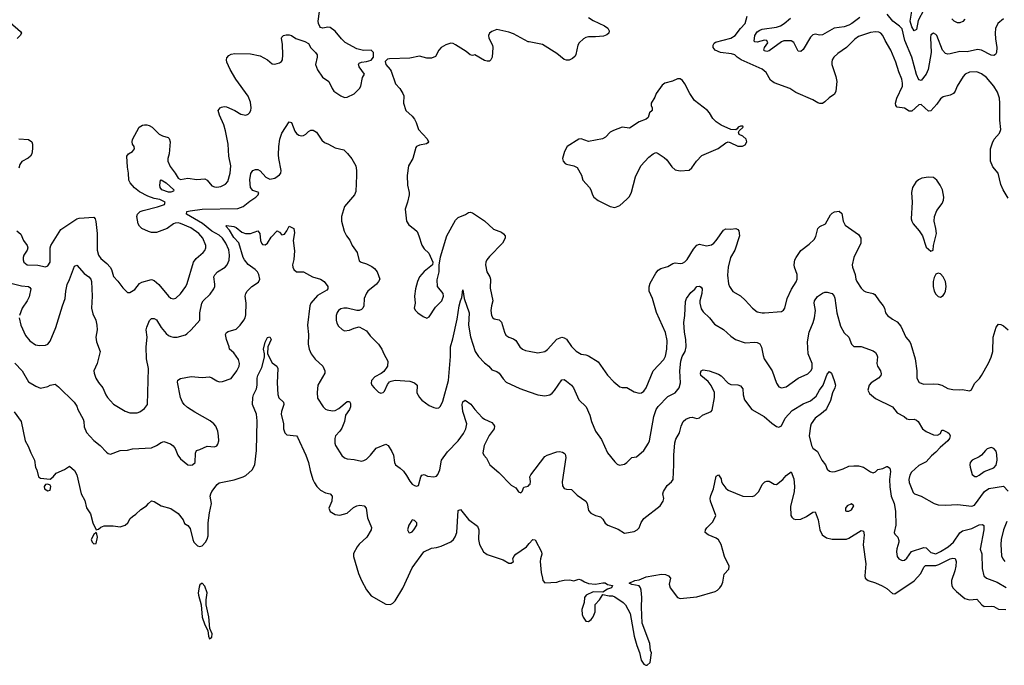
# Model space of a CAD drawing. Header units: inches. Extents: x 2001573 to 2220545, y 644482 to 846830.
# Tile 275 of 656: x 2115776 to 2123938, y 731948 to 737302. Entities that reach past the tile are written whole.
import ezdxf

# ---------------------------------------------------------------- set-up
doc = ezdxf.new("R2010")
doc.units = ezdxf.units.IN
doc.header["$MEASUREMENT"] = 0
doc.layers.add('C1713', color=7, linetype='Continuous')
doc.layers.add('C1723', color=7, linetype='Continuous')

msp = doc.modelspace()

# ---------------------------------------------------------------- linework, layer by layer
at = {"layer": 'C1713', "color": 5}
for points, elevation in [([(2115753, 735550), (2115784.6, 735524.6), (2115806.7, 735470), (2115837.6, 735430), (2115844.9, 735410), (2115837, 735390), (2115810.4, 735350), (2115803.8, 735330), (2115803.8, 735310), (2115810.4, 735290), (2115838.8, 735270), (2115927.1, 735267.1), (2115990, 735253.4), (2116010, 735259.6), (2116028.7, 735290), (2116028.2, 735410), (2116033.3, 735430), (2116117, 735563), (2116250, 735651.3), (2116270, 735656.5), (2116390, 735664.9), (2116402.6, 735650), (2116408.3, 735628.3), (2116418.7, 735530), (2116419.8, 735390), (2116429.3, 735350), (2116450, 735321.7), (2116499.5, 735279.5), (2116526.4, 735250), (2116536.9, 735230), (2116553.3, 735173.3), (2116590, 735133.4), (2116630, 735077.1), (2116670, 735038.8), (2116690, 735038.8), (2116730, 735064), (2116770, 735113), (2116790, 735125.5), (2116870, 735146), (2116890, 735138), (2116930, 735105.8), (2117010, 735010.3), (2117030, 734993.4), (2117050, 734987.2), (2117070, 734992.2), (2117110, 735028.7), (2117152.1, 735090), (2117165, 735115), (2117216.5, 735290), (2117239.1, 735320.9), (2117297.4, 735370), (2117312.2, 735387.8), (2117318.7, 735410), (2117318.2, 735430), (2117293.8, 735490), (2117261.8, 735530), (2117195.6, 735575.6), (2117110, 735613.1), (2117090, 735617.9), (2117065, 735615), (2117050, 735609), (2116998.9, 735570), (2116910, 735536.9), (2116870, 735537.5), (2116844.2, 735544.2), (2116789.9, 735569.9), (2116768.7, 735590), (2116758.8, 735610), (2116747.6, 735670), (2116752.7, 735690), (2116761.2, 735698.8), (2116775.1, 735710), (2116800.4, 735719.6), (2116919.5, 735750), (2116977, 735770), (2116981.6, 735790), (2116939.3, 735810), (2116890, 735820.4), (2116838.7, 735838.7), (2116770, 735875.3), (2116727.3, 735907.3), (2116691.7, 735950), (2116680.7, 735970), (2116679.3, 736030), (2116670, 736078), (2116664.2, 736170), (2116678.7, 736190), (2116711.5, 736210), (2116728, 736230), (2116724, 736250), (2116712.6, 736270), (2116708.4, 736290), (2116711.1, 736308.9), (2116767.3, 736410), (2116793.6, 736426.4), (2116810.5, 736429.5), (2116830, 736430.1), (2116850, 736424.2), (2116873.4, 736410), (2116932.4, 736352.4), (2116958.7, 736338.7), (2117005.8, 736325.8), (2117016, 736316), (2117022.8, 736290), (2117015.5, 736190), (2117003.6, 736150), (2117004.2, 736130), (2117023.3, 736083.3), (2117065.4, 736030), (2117090, 735988.5), (2117110, 735976.6), (2117170, 735987.9), (2117243.6, 735976.4), (2117310, 735981.3), (2117331.2, 735971.2), (2117370, 735923.2), (2117390, 735914.7), (2117410, 735912.4), (2117442.2, 735917.8), (2117482.6, 735937.4), (2117500.3, 735959.7), (2117522, 736030), (2117526.3, 736090), (2117509.8, 736170.2), (2117504.4, 736270), (2117481.1, 736381.1), (2117468.1, 736430), (2117432.6, 736510), (2117420.9, 736550), (2117437.2, 736570), (2117450, 736576.4), (2117470, 736582), (2117490, 736578.9), (2117560.5, 736550), (2117610, 736517.6), (2117650, 736510.4), (2117670, 736519.5), (2117680.5, 736530), (2117692.3, 736550), (2117694.2, 736570), (2117690, 736619), (2117670, 736667.3), (2117567.2, 736810), (2117522, 736890), (2117494.5, 736950), (2117489.5, 736970), (2117494, 736986), (2117510, 737004), (2117530, 737015.5), (2117558.7, 737021.3), (2117690, 737018.7), (2117770, 737002.4), (2117830, 736968.2), (2117870, 736936.3), (2117890, 736933), (2117930, 736944.4), (2117945.8, 736954.2), (2117955.1, 736970), (2117957.6, 737010), (2117954.9, 737094.9), (2117947, 737150), (2117950, 737158), (2117962, 737170), (2117984.7, 737175.3), (2118010, 737177), (2118030, 737172), (2118066.2, 737146.2), (2118140.8, 737120.8), (2118170, 737104.9), (2118189.2, 737069.2), (2118228.4, 737030), (2118241.6, 737010), (2118243, 736990), (2118228.8, 736930), (2118245.3, 736885.3), (2118286, 736826), (2118339.1, 736790), (2118365.5, 736730), (2118380.7, 736710), (2118437.3, 736670), (2118470, 736657.6), (2118490, 736658.4), (2118550, 736688.5), (2118592, 736730), (2118604.5, 736750), (2118616.5, 736823.5), (2118634, 736850), (2118589.2, 736910), (2118584, 736930), (2118590, 736942), (2118609.2, 736950.8), (2118650, 736954), (2118690, 736966), (2118708, 736990), (2118708, 737030), (2118690, 737048), (2118626.3, 737046.3), (2118570, 737059), (2118473.9, 737113.9), (2118443.1, 737143.1), (2118390, 737207.3), (2118350, 737236.2), (2118330, 737240.7), (2118290, 737232.3), (2118270, 737237.2), (2118264.2, 737244.2), (2118252.3, 737270), (2118249.5, 737290), (2118260.9, 737370)], 280), ([(2115698.5, 737278.5), (2115783.5, 737203.5), (2115792, 737190), (2115781, 737170), (2115754.9, 737145.1)], 280), ([(2120000, 737117.2), (2119990, 737119.1), (2119870, 737186), (2119830, 737199.7), (2119730, 737222), (2119690, 737204.2), (2119670.5, 737190), (2119661.7, 737170), (2119664, 737150), (2119695.8, 737090), (2119699.5, 737070), (2119691.3, 736990), (2119681.6, 736970), (2119670, 736958.4), (2119650, 736956.9), (2119630, 736963), (2119550, 737009.3), (2119530, 737005.2), (2119510, 737009.6), (2119477.5, 737037.5), (2119390, 737093.7), (2119370, 737105.1), (2119350, 737106), (2119307.4, 737092.6), (2119270.7, 737070), (2119250, 737049.2), (2119223.4, 736996.6), (2119190, 736981.6), (2119150, 736983.6), (2119090, 737000.7), (2119010, 736983), (2118842, 736978), (2118826.4, 736973.6), (2118806, 736954), (2118811.3, 736930), (2118846.8, 736890), (2118854.6, 736874.6), (2118890.7, 736770), (2118926, 736730), (2118953.4, 736690), (2118960.7, 736670), (2118958, 736610), (2118978, 736550), (2119030, 736502), (2119050, 736477.3), (2119063.8, 736450), (2119082.4, 736390), (2119153.3, 736313.3), (2119166, 736290), (2119160.5, 736279.5), (2119148.7, 736271.3), (2119090, 736261.4), (2119066, 736250), (2119059.3, 736240.7), (2119034.9, 736150), (2118999.3, 736090), (2118988, 736010), (2118990.4, 735929.6), (2119003.8, 735870), (2119003.8, 735850), (2118990.5, 735790), (2118970.4, 735730), (2118982, 735630), (2119001.4, 735601.4), (2119050, 735566), (2119070, 735544.9), (2119086, 735510), (2119110, 735431), (2119130, 735401), (2119167.1, 735367.1), (2119201, 735290), (2119198, 735270), (2119130, 735213.2), (2119090.8, 735170), (2119073.4, 735130), (2119056.3, 735070), (2119048, 735010), (2119053.4, 734950), (2119046.8, 734910), (2119056, 734890), (2119076, 734870), (2119119.9, 734839.9), (2119150, 734827.3), (2119170, 734837.3), (2119222.7, 734917.3), (2119275.1, 734970), (2119289.4, 735010), (2119286.6, 735030), (2119240.5, 735090), (2119235.5, 735144.5), (2119252.1, 735210), (2119253.1, 735266.9), (2119263.3, 735336.7), (2119316.5, 735510), (2119390, 735638.4), (2119410, 735661.7), (2119472.6, 735687.4), (2119497, 735703), (2119510, 735705.5), (2119530, 735699.5), (2119630, 735633), (2119704.2, 735564.2), (2119770, 735539.3), (2119787.4, 735527.4), (2119801.6, 735510), (2119800.9, 735490), (2119778.9, 735450), (2119670, 735336.8), (2119649.4, 735310), (2119640.2, 735290), (2119637.5, 735270), (2119649.1, 735210), (2119673.1, 735170), (2119678.9, 735150), (2119676.2, 735076.2), (2119698.7, 734970), (2119686, 734930), (2119681.3, 734890), (2119686, 734850), (2119698.8, 734830), (2119710, 734822), (2119750, 734813.4), (2119770, 734794.8), (2119793.7, 734710), (2119806.4, 734686.4), (2119830, 734670.4), (2119870, 734655.3), (2119890, 734640.4), (2119922, 734590), (2119944.9, 734570), (2119970, 734559.5), (2120000, 734553.2)], 280), ([(2115770.8, 734829.2), (2115784.8, 734770), (2115823.7, 734683.7), (2115859.6, 734639.6), (2115906, 734606), (2115939.5, 734599.5), (2115990, 734601.5), (2116010, 734611), (2116030, 734635.3), (2116075.4, 734750), (2116129.9, 734930), (2116153.3, 734990), (2116158.5, 735050), (2116170, 735104.7), (2116190, 735146), (2116230, 735258.8), (2116250, 735267.3), (2116310, 735197.1), (2116350.3, 735170), (2116366.3, 735150), (2116371.8, 735130), (2116376.8, 735010), (2116372.2, 734910), (2116382.9, 734862.9), (2116406.7, 734810), (2116417.1, 734770), (2116418.4, 734730), (2116408.5, 734670), (2116412.2, 734630), (2116443.1, 734550), (2116417.8, 734450), (2116392.2, 734390), (2116392.4, 734370), (2116408.7, 734330), (2116430, 734293.4), (2116464.4, 734250), (2116490, 734191), (2116505.5, 734170), (2116554.4, 734114.4), (2116650, 734054.9), (2116690, 734040.8), (2116750, 734040.4), (2116772.7, 734050), (2116810, 734077.1), (2116836.9, 734110), (2116843.1, 734410), (2116827.6, 734490), (2116824.6, 734590), (2116833.3, 734670), (2116825.5, 734730), (2116830, 734753), (2116853, 734807), (2116870, 734824.9), (2116890, 734825.3), (2116910, 734812.6), (2116950, 734750.3), (2116990, 734698.7), (2117010, 734682.6), (2117030, 734674.6), (2117050, 734669.2), (2117082, 734670), (2117150, 734688.7), (2117162.5, 734697.5), (2117197.6, 734730), (2117269.6, 734810), (2117269.7, 734870), (2117285.3, 734950), (2117296.9, 734970), (2117354.9, 735025.1), (2117384.6, 735070), (2117392.5, 735090), (2117394.6, 735110), (2117386, 735170), (2117392.9, 735187.1), (2117415.6, 735210), (2117480.5, 735250), (2117496.4, 735270), (2117511.7, 735308.3), (2117516.5, 735350), (2117510, 735394.5), (2117484.3, 735450), (2117457.1, 735490), (2117430, 735516.1), (2117368.4, 735548.4), (2117292.7, 735612.7), (2117158.9, 735690), (2117163.1, 735710), (2117190, 735717.8), (2117290, 735730.7), (2117584.1, 735735.9), (2117630, 735752.8), (2117683.6, 735796.4), (2117734.7, 735830), (2117751.8, 735850), (2117759, 735870), (2117710, 735886), (2117690, 735909.4), (2117684.9, 735975.1), (2117692.7, 736027.3), (2117710, 736050.3), (2117730, 736059), (2117750, 736060.3), (2117770, 736048.7), (2117815.9, 735995.9), (2117850, 735978.2), (2117892.1, 735987.9), (2117930, 736014.6), (2117940.3, 736030), (2117944.8, 736050), (2117924.4, 736150), (2117922.2, 736182.2), (2117924.2, 736250), (2117932.2, 736310), (2117950, 736361.5), (2118010, 736454.9), (2118030, 736450.6), (2118056.4, 736376.4), (2118070, 736358.7), (2118090, 736343.6), (2118110, 736339.6), (2118130, 736342.6), (2118147.6, 736352.4), (2118170, 736374), (2118190, 736384.9), (2118210, 736386.4), (2118235.5, 736370), (2118282, 736302), (2118303.7, 736283.7), (2118336, 736270), (2118390, 736238), (2118462.4, 736222.4), (2118493.5, 736193.5), (2118530, 736146.8), (2118562.4, 736090), (2118568.7, 736050), (2118568.9, 736010), (2118562.8, 735877.2), (2118550.4, 735849.6), (2118468.3, 735751.7), (2118444.9, 735670), (2118444.9, 735630), (2118467.1, 735547.1), (2118485.5, 735510), (2118512.7, 735472.7), (2118532.4, 735430), (2118573, 735370), (2118590, 735302.8), (2118606, 735290), (2118650, 735276.5), (2118695.2, 735255.2), (2118718.6, 735238.6), (2118740.5, 735210), (2118761.3, 735150), (2118751.6, 735130), (2118733.6, 735110), (2118660.9, 735050), (2118650, 735035.1), (2118632.4, 734990), (2118627.7, 734930), (2118620.7, 734910), (2118610, 734897.2), (2118590.5, 734889.5), (2118570, 734889.6), (2118490, 734910.8), (2118462, 734910), (2118437.1, 734902.9), (2118418.4, 734890), (2118406.8, 734873.2), (2118399.7, 734850), (2118399.1, 734810), (2118404.5, 734784.5), (2118419.1, 734759.1), (2118450, 734732.2), (2118470, 734722.4), (2118510, 734728.2), (2118550, 734744.9), (2118590, 734754), (2118650, 734722), (2118680.5, 734680.5), (2118750.3, 734610), (2118778.7, 734570), (2118794.4, 734530), (2118828.2, 734470), (2118825.5, 734430), (2118794.4, 734385.6), (2118772.2, 734367.8), (2118719.9, 734340.1), (2118693.4, 734310), (2118688.5, 734288.5), (2118696.3, 734270), (2118713.4, 734250), (2118750, 734213.4), (2118770, 734204), (2118790, 734210.7), (2118799.3, 734220.7), (2118824, 734276), (2118841.7, 734298.3), (2118855.1, 734304.9), (2118888.3, 734311.7), (2119010, 734303.2), (2119048, 734290), (2119070.3, 734270), (2119068.6, 734208.6), (2119090, 734168), (2119110, 734145.5), (2119170, 734103), (2119210, 734084.9), (2119230, 734080.7), (2119250, 734084), (2119264.2, 734095.8), (2119282.7, 734137.3), (2119331.6, 734308.4), (2119347.8, 734510), (2119346.6, 734590), (2119365.6, 734654.4), (2119401.9, 734818.1), (2119419.8, 734930), (2119430, 734970.7), (2119442.3, 734997.7), (2119450, 735061), (2119460.4, 734990), (2119502.9, 734870), (2119495.8, 734770), (2119512.7, 734672.7), (2119551.7, 734550), (2119579.5, 734510), (2119630, 734457.6), (2119664.4, 734430), (2119690, 734397.3), (2119730, 734384.4), (2119750, 734370.4), (2119782.6, 734322.6), (2119810, 734296.5), (2119923.2, 734243.2), (2120000, 734215.5)], 260), ([(2115770, 736314.2), (2115850, 736307.6), (2115876.1, 736290), (2115882.4, 736270), (2115883.7, 736230), (2115877.8, 736190), (2115867.2, 736170), (2115846.9, 736153.1), (2115793.7, 736126.3), (2115778.3, 736101.7), (2115768.9, 736070)], 280), ([(2115734.7, 734454.7), (2115796.1, 734390), (2115850, 734299.3), (2115910, 734263), (2115950, 734246.8), (2116010, 734261), (2116030, 734271), (2116070, 734278), (2116098.5, 734258.5), (2116226.8, 734130), (2116250, 734096), (2116258.4, 734070), (2116303.7, 733990), (2116308.7, 733970), (2116310, 733926), (2116330, 733879.3), (2116390, 733812.4), (2116442, 733770), (2116495.3, 733715.3), (2116510, 733703.1), (2116530, 733698), (2116610, 733730.4), (2116670, 733732), (2116710, 733743.8), (2116867.7, 733752.3), (2116910, 733770.3), (2116950, 733796.9), (2116970, 733803.2), (2117025.4, 733785.4), (2117048.4, 733768.4), (2117064.6, 733744.6), (2117087, 733690), (2117110, 733659.6), (2117170, 733610.5), (2117190, 733606.3), (2117210, 733610.4), (2117229.6, 733630), (2117233.4, 733706.6), (2117241.2, 733730), (2117270, 733736.4), (2117330, 733763.8), (2117390, 733759.5), (2117410, 733768.5), (2117418, 733782), (2117426.2, 733810), (2117425.5, 733850), (2117418.4, 733890), (2117401.1, 733930), (2117385.3, 733950), (2117354.3, 733974.3), (2117227.1, 734047.1), (2117166.4, 734086.4), (2117140.3, 734110), (2117125.6, 734130), (2117108.5, 734170), (2117084.2, 734295.8), (2117087.1, 734312.9), (2117110, 734326), (2117198, 734342), (2117290, 734334), (2117350, 734340.8), (2117370, 734332.8), (2117410, 734306.2), (2117430, 734299.7), (2117458.7, 734301.3), (2117530, 734327.2), (2117575.8, 734390), (2117595.1, 734430), (2117598.4, 734450), (2117590, 734484), (2117550, 734539), (2117515.3, 734570), (2117513.2, 734590), (2117491.1, 734650), (2117482.9, 734690), (2117491.7, 734708.3), (2117504.2, 734715.8), (2117570, 734736.4), (2117605.1, 734770), (2117634, 734810), (2117645.1, 734830), (2117650, 734854), (2117654, 734950), (2117646.6, 735010), (2117650.9, 735030), (2117662, 735050), (2117699.2, 735090), (2117755.7, 735124.3), (2117766.3, 735150), (2117758.4, 735190), (2117748.2, 735210), (2117729, 735230), (2117670, 735272.7), (2117639.1, 735310), (2117628.9, 735330), (2117592.1, 735452.1), (2117550, 735494.5), (2117516.5, 735556.5), (2117484.5, 735590), (2117490, 735596.3), (2117550, 735587), (2117570, 735577.3), (2117618.9, 735538.9), (2117648.1, 735528.1), (2117690, 735529.1), (2117750.2, 735550.2), (2117767.9, 735527.9), (2117773.1, 735470), (2117779.5, 735450), (2117790, 735438.4), (2117810, 735434), (2117830, 735448.5), (2117861.1, 735498.9), (2117910, 735550.6), (2117930, 735540.7), (2117950, 735518.8), (2117970, 735522.8), (2117989.6, 735550), (2118009.5, 735590.5), (2118050, 735570.6), (2118054.3, 735534.3), (2118043.9, 735470), (2118054, 735386), (2118047.3, 735312.7), (2118037.4, 735270), (2118039.6, 735250), (2118048.9, 735230), (2118070, 735210.4), (2118130, 735210.6), (2118202.8, 735170), (2118270, 735148.8), (2118300.4, 735130), (2118330.4, 735090), (2118330.8, 735070), (2118320.9, 735059.1), (2118245.5, 735014.5), (2118188.9, 734951.1), (2118180.2, 734930), (2118162, 734770), (2118170.3, 734690), (2118168.8, 734610), (2118176.5, 734570), (2118192.2, 734530), (2118226.6, 734486.6), (2118288.2, 734430), (2118306.7, 734390), (2118305.3, 734370), (2118248.5, 734270), (2118241.1, 734210), (2118244.6, 734164.6), (2118290.5, 734090), (2118311.5, 734071.5), (2118325.5, 734065.5), (2118370, 734059.1), (2118390, 734061.3), (2118422.2, 734077.8), (2118490, 734136), (2118510, 734135.8), (2118519.4, 734119.4), (2118518.6, 734090), (2118510.8, 734069.2), (2118477.6, 734022.4), (2118469.3, 733970), (2118445.5, 733914.5), (2118430, 733889.6), (2118394.4, 733850), (2118388.2, 733830), (2118388.2, 733790), (2118394.9, 733770), (2118447.3, 733687.3), (2118468.5, 733668.5), (2118490, 733659.3), (2118550, 733655.3), (2118610, 733640.4), (2118630, 733645.5), (2118650, 733657.1), (2118683.6, 733690), (2118730, 733747.4), (2118810, 733783), (2118830, 733770.8), (2118861.7, 733721.7), (2118875.6, 733690), (2118883.1, 733630), (2118890.6, 733610), (2118930, 733582.4), (2118956.7, 733556.7), (2118982.4, 733522.4), (2119010, 733474), (2119030, 733450.7), (2119050, 733438), (2119066, 733434), (2119082, 733438), (2119101.2, 733510), (2119110, 733524.7), (2119130, 733530.4), (2119155.3, 733515.3), (2119210, 733510.4), (2119230, 733515.5), (2119242.9, 733530), (2119258.5, 733570), (2119272, 733650), (2119322.8, 733717.2), (2119409.7, 733810), (2119454.8, 733870), (2119474.5, 733910), (2119483.1, 733950), (2119450, 734052), (2119443.7, 734110), (2119450, 734133), (2119470, 734145.3), (2119514.6, 734114.6), (2119549.2, 734069.2), (2119610, 734002.4), (2119630, 733988.5), (2119690, 733960.7), (2119704.1, 733944.1), (2119710.8, 733930), (2119708, 733910), (2119667.3, 733852.7), (2119626.7, 733770), (2119616.5, 733710), (2119623.1, 733690), (2119646.5, 733666.5), (2119672.2, 733610), (2119747.4, 733547.4), (2119850, 733442), (2119890, 733421), (2119910, 733386), (2119930, 733378.8), (2119941.2, 733390), (2119956, 733424), (2119990, 733433.4), (2120000, 733443.4)], 240), ([(2115713.9, 735113.9), (2115790, 735094.2), (2115849, 735089), (2115861.7, 735081.7), (2115868.7, 735068.7), (2115855.9, 735004.1), (2115839.2, 734970), (2115796.8, 734910), (2115773.7, 734850)], 260), ([(2115730, 734050.5), (2115788.4, 733968.4), (2115820.8, 733810), (2115846.2, 733766.2), (2115867.4, 733710), (2115899.1, 733650), (2115908.2, 733588.2), (2115917.3, 733570), (2115932, 733510), (2115950, 733501), (2116030, 733491), (2116053.2, 733510), (2116078.6, 733541.4), (2116147.5, 733572.5), (2116190, 733598), (2116230, 733563), (2116250, 733526.8), (2116285.4, 733370), (2116315.1, 733315.1), (2116330, 733253.4), (2116363.4, 733203.4), (2116383.7, 733130), (2116410, 733071.3), (2116430, 733077.3), (2116450, 733094.4), (2116476.9, 733103.1), (2116550, 733103.7), (2116610, 733094.9), (2116649.2, 733110), (2116672, 733130), (2116693.4, 733166.6), (2116710, 733182.8), (2116739.7, 733200.3), (2116780.1, 733239.9), (2116828.7, 733270), (2116844, 733290), (2116870, 733310.5), (2116890, 733305.5), (2116950, 733270.7), (2117030, 733248), (2117090, 733205.5), (2117130, 733154), (2117143.4, 733123.4), (2117170, 733106.4), (2117190, 733081.6), (2117211, 732990), (2117220.5, 732970), (2117250, 732939), (2117270, 732931.8), (2117290, 732939.3), (2117317.7, 732970), (2117330, 732993.7), (2117337.3, 733022.7), (2117337.6, 733130), (2117348.4, 733211.6), (2117366.5, 733290), (2117355, 733350), (2117359.3, 733370), (2117370, 733388.7), (2117412, 733448), (2117430, 733462), (2117553.6, 733486.4), (2117630, 733510.3), (2117650, 733521.5), (2117702, 733570), (2117724.2, 733610), (2117739, 733730), (2117745.9, 733974.1), (2117738.2, 734030), (2117707.2, 734110), (2117708.3, 734168.3), (2117714.2, 734190), (2117739.2, 734240.8), (2117745, 734270), (2117745.4, 734330), (2117750.7, 734350), (2117783.3, 734416.7), (2117804.2, 734504.2), (2117806.4, 734530), (2117798, 734570), (2117810, 734627.3), (2117830, 734666.7), (2117850, 734672.1), (2117861.8, 734650), (2117834, 734590), (2117831.3, 734531.3), (2117870, 734457), (2117908.4, 734430), (2117917.3, 734410), (2117910.2, 734290), (2117915, 734195), (2117925.4, 734165.4), (2117964.2, 734130), (2117965.7, 734110), (2117946.7, 734053.3), (2117944.7, 734030), (2117962.6, 733950), (2117962.8, 733910), (2117974.6, 733874.6), (2117990, 733859.3), (2118070, 733850.7), (2118079.5, 733839.5), (2118147.4, 733690), (2118168.9, 733630), (2118182.8, 733562.8), (2118204.9, 733490), (2118219.9, 733459.9), (2118240.5, 733430), (2118270, 733401.6), (2118310, 733377.1), (2118350.4, 733370.4), (2118366.8, 733350), (2118363, 733310), (2118338.8, 733250), (2118350, 733224.7), (2118390, 733198.8), (2118430, 733192.7), (2118490, 733210.3), (2118542.7, 733257.3), (2118570, 733271.5), (2118594.7, 733274.7), (2118630.4, 733270.4), (2118647.3, 733250), (2118658, 733170), (2118692.4, 733090), (2118688.7, 733070), (2118653.7, 733010), (2118590, 732952.3), (2118572.7, 732930), (2118544.1, 732875.9), (2118542, 732850), (2118584, 732710), (2118608.9, 732650), (2118650, 732573), (2118690, 732523.8), (2118810, 732454.9), (2118850, 732452), (2118870, 732462.4), (2118890, 732483.6), (2118953.2, 732586.8), (2119030, 732756.9), (2119126.6, 732890), (2119190, 732919.1), (2119230, 732923.8), (2119270, 732935.8), (2119350, 732971.8), (2119371.2, 732990), (2119386.3, 733013.7), (2119400.4, 733050), (2119409.6, 733230.4), (2119430, 733238.8), (2119497.5, 733157.5), (2119570, 733102.8), (2119582, 733070), (2119580.2, 732990), (2119588.3, 732950), (2119621.3, 732890), (2119650, 732866.4), (2119783.4, 732823.4), (2119830, 732795.5), (2119850, 732794.8), (2119869, 732810), (2119865.2, 732830), (2119872, 732850), (2119889.6, 732870), (2119976.2, 732930), (2120000, 732956.8)], 220)]:
    msp.add_lwpolyline(points, dxfattribs=dict(at, elevation=elevation))
for points, elevation in [([(2117010, 735872.5), (2116954.6, 735890), (2116940.8, 735910), (2116938.1, 735930), (2116944.5, 735970), (2116950, 735972.6), (2116990, 735949.4), (2117055.2, 735890), (2117050, 735881.3), (2117030, 735872.7)], 260), ([(2116010, 733448.7), (2115990, 733448), (2115978, 733430), (2115982, 733410), (2116010, 733396), (2116030, 733401), (2116035.1, 733430), (2116030, 733442)], 220), ([(2119030, 733153.2), (2119026, 733150), (2119002.8, 733110), (2118991.3, 733070), (2119002, 733050), (2119010, 733046), (2119030, 733056), (2119044, 733070), (2119068.7, 733110), (2119068.7, 733130), (2119050, 733148.7)], 240), ([(2116410, 733048.7), (2116390, 733032.7), (2116368.9, 732990), (2116376.3, 732970), (2116390, 732954), (2116410, 732957.3), (2116420.7, 733010), (2116416.6, 733036.6)], 220), ([(2117290, 732629.8), (2117270, 732616), (2117263, 732597), (2117256.5, 732550), (2117258.7, 732530), (2117280.9, 732450), (2117290, 732347.7), (2117310, 732283.1), (2117336.4, 732236.4), (2117340.2, 732190), (2117350, 732166), (2117370, 732180.5), (2117372.2, 732207.8), (2117351.8, 732251.8), (2117343.2, 732350), (2117322.9, 732450), (2117322.2, 732490), (2117329.9, 732550), (2117310, 732604.7)], 220)]:
    msp.add_lwpolyline(points, close=True, dxfattribs=dict(at, elevation=elevation))
at = {"layer": 'C1723', "color": 5}
for points, elevation in [([(2120490, 737319.4), (2120530, 737294.4), (2120624, 737250), (2120652.2, 737232.2), (2120662.8, 737210), (2120658.8, 737190), (2120644.1, 737175.9), (2120614.5, 737165.5), (2120550, 737158.8), (2120490, 737158.7), (2120470, 737154.5), (2120450, 737143), (2120414.4, 737110), (2120402.6, 737090), (2120387.1, 737012.9), (2120380, 737000), (2120359.7, 736980.3), (2120330, 736966.8), (2120310, 736965.6), (2120290, 736972.5), (2120230, 737022.3), (2120110, 737096.8), (2120000, 737117.2)], 280), ([(2123970, 735821.2), (2123927, 735890), (2123910, 735935.3), (2123887.8, 736030), (2123841.6, 736081.6), (2123824, 736130), (2123824.7, 736230), (2123838.7, 736281.3), (2123853.3, 736310), (2123898.9, 736361.1), (2123909.7, 736390), (2123900.3, 736470), (2123901.8, 736610), (2123897.4, 736650), (2123881.6, 736701.6), (2123851.5, 736751.5), (2123790, 736822.4), (2123750, 736853.1), (2123710, 736870.8), (2123650, 736867.6), (2123614, 736850), (2123596, 736830), (2123546.3, 736750), (2123530, 736709.4), (2123516.4, 736690), (2123490, 736676.3), (2123430, 736661.6), (2123410, 736645.1), (2123378.9, 736601.1), (2123330, 736545.4), (2123310, 736544), (2123250, 736598), (2123230, 736597.2), (2123170, 736542.5), (2123150, 736544.6), (2123110, 736567.5), (2123050, 736576.3), (2123038.3, 736590), (2123034.8, 736610), (2123047.2, 736650), (2123093.6, 736750), (2123094.9, 736774.9), (2123088.6, 736808.6), (2123063.5, 736870), (2123039.5, 736950), (2122996.8, 737050), (2122950, 737128.2), (2122931.4, 737171.4), (2122913.5, 737190), (2122897.4, 737197.4), (2122870, 737202), (2122830, 737196.3), (2122730, 737162.4), (2122700, 737140), (2122631.1, 737070), (2122559.1, 737020.9), (2122524.9, 736990), (2122511.7, 736970), (2122507.8, 736950), (2122509.1, 736930), (2122540.8, 736830), (2122548.8, 736790), (2122540.4, 736710), (2122530, 736684.5), (2122484.8, 736655.2), (2122450, 736619.6), (2122430, 736606), (2122410, 736605.6), (2122391.4, 736611.4), (2122350, 736638), (2122210, 736698.4), (2122161.2, 736730), (2122030, 736777.4), (2121999.7, 736799.7), (2121963.4, 736863.4), (2121930.9, 736890.9), (2121756.9, 736970), (2121724, 736990), (2121704.5, 737010), (2121677.7, 737017.7), (2121585.6, 737030), (2121540.5, 737050), (2121525.7, 737070), (2121524.7, 737090), (2121532.9, 737107.1), (2121543.7, 737116.3), (2121670, 737147.5), (2121705.8, 737170), (2121750.9, 737230), (2121790.4, 737269.6), (2121807.4, 737332.6)], 280), ([(2122740.1, 737319.9), (2122674.9, 737270), (2122650, 737256.8), (2122610, 737243.7), (2122527.2, 737232.8), (2122430, 737177.7), (2122410, 737174.3), (2122370, 737180.7), (2122350, 737176.2), (2122330, 737158), (2122270, 737055.1), (2122250, 737038.3), (2122230, 737040.5), (2122225.3, 737045.3), (2122194, 737114), (2122170, 737126), (2122147.9, 737127.9), (2122110, 737125.7), (2122090, 737117.8), (2121990, 737044.1), (2121970, 737038.8), (2121950, 737042.6), (2121945.5, 737050), (2121950.7, 737070), (2121976.5, 737110), (2121968.5, 737128.5), (2121950, 737131.8), (2121890, 737116), (2121870, 737117.4), (2121864.1, 737124.1), (2121868.7, 737170), (2121890, 737202.5), (2121910, 737216.4), (2121930, 737222.5), (2122050, 737240.7), (2122082, 737250), (2122114.2, 737270), (2122164.5, 737315.5)], 260), ([(2123930, 737309.7), (2123884.4, 737270), (2123865.7, 737230), (2123861.3, 737190), (2123863.5, 737143.5), (2123875.2, 737070), (2123872.4, 737030), (2123865.5, 737014.5), (2123850, 737004.2), (2123830, 737008.5), (2123750, 737048.6), (2123715.8, 737055.8), (2123630, 737036.2), (2123570, 737038.8), (2123490, 737018.3), (2123470, 737016.3), (2123450, 737022.4), (2123425.1, 737050), (2123378, 737170), (2123370, 737179.3), (2123350, 737189.4), (2123330, 737175.1), (2123324.7, 737155.3), (2123331.1, 737030), (2123306.2, 736890), (2123290, 736851.2), (2123250, 736798), (2123230, 736804), (2123208.7, 736848.7), (2123170.4, 736990), (2123113, 737130), (2123090, 737225.4), (2123070, 737247.4), (2123012.8, 737290), (2122966.9, 737346.9)], 260), ([(2123270, 737383.4), (2123224.5, 737295.5), (2123210, 737220.9), (2123190, 737209.7), (2123170, 737241.5), (2123157.5, 737290), (2123172.7, 737390)], 240), ([(2123610, 737306), (2123594, 737286), (2123570, 737276.9), (2123550, 737277.2), (2123521, 737290), (2123502.2, 737310)], 240), ([(2120000, 734553.2), (2120070, 734538.4), (2120130, 734550.3), (2120150, 734566), (2120230, 734652.2), (2120270, 734668.5), (2120290, 734664.9), (2120310, 734652.2), (2120351.1, 734591.1), (2120390, 734552), (2120430, 734528.5), (2120470, 734522), (2120490, 734514), (2120570, 734465.5), (2120650, 734353), (2120699.9, 734299.9), (2120750, 734257.3), (2120770, 734250.6), (2120810, 734252.7), (2120870, 734214.4), (2120910, 734203.8), (2120930, 734206.4), (2120950, 734220.4), (2120970, 734248.4), (2121027.1, 734390), (2121116.3, 734483.7), (2121128.5, 734511.5), (2121141.1, 734570), (2121142, 734642), (2121129.2, 734709.2), (2121055, 734875), (2121021.7, 734990), (2120995.2, 735050), (2120994.5, 735085.5), (2121001.9, 735118.1), (2121050, 735200.5), (2121070, 735226), (2121090, 735238), (2121150, 735256.5), (2121190, 735279.3), (2121210, 735285.5), (2121250, 735279.3), (2121270, 735282.4), (2121290, 735294.4), (2121310, 735314.4), (2121361.4, 735398.6), (2121390, 735433), (2121410, 735441.6), (2121470, 735426), (2121510, 735435.6), (2121530, 735447.6), (2121550, 735470.3), (2121610, 735557.6), (2121630, 735568.5), (2121670, 735564.2), (2121711.3, 735570), (2121730, 735560.7), (2121738, 735550), (2121743.8, 735510), (2121703.2, 735390), (2121668.4, 735330), (2121647.5, 735250), (2121643.2, 735183.2), (2121651.5, 735111.5), (2121658.9, 735090), (2121688.5, 735048.5), (2121751, 735011), (2121790, 734976.5), (2121850, 734910.3), (2121890, 734880.3), (2121930, 734870.4), (2121950, 734870.4), (2122090, 734883), (2122106.3, 734893.7), (2122118.4, 734910), (2122138.3, 734990), (2122172.7, 735067.3), (2122213, 735127), (2122221.3, 735150), (2122221.1, 735190), (2122198.3, 735250), (2122195.4, 735270), (2122201.7, 735310), (2122212.1, 735330), (2122251.2, 735388.8), (2122320.2, 735439.8), (2122360.9, 735479.1), (2122375.7, 735504.3), (2122392.4, 735570), (2122410, 735586.5), (2122455.4, 735610), (2122496.2, 735683.8), (2122510, 735698), (2122530, 735707.7), (2122570, 735714.4), (2122590, 735693.4), (2122602.2, 735630), (2122618.6, 735598.6), (2122730, 735520.3), (2122747.8, 735490), (2122747.2, 735450), (2122691.8, 735330), (2122677.3, 735270), (2122678.3, 735250), (2122701.7, 735190), (2122707.8, 735150), (2122716, 735130), (2122750, 735074.9), (2122773.7, 735053.7), (2122790, 735044.2), (2122850, 735031.8), (2122863.4, 735023.4), (2122899.5, 734970), (2122933.4, 734930), (2122943.6, 734910), (2122953.4, 734870), (2122968.5, 734850), (2123010, 734818), (2123050, 734795.8), (2123081.1, 734761.1), (2123121.3, 734670), (2123154, 734630), (2123163.7, 734610), (2123197.6, 734490), (2123212.3, 734390), (2123211.6, 734330), (2123232.8, 734292.8), (2123270, 734279.6), (2123350, 734282.9), (2123390, 734279.7), (2123420.7, 734270), (2123470, 734244.2), (2123510, 734234.9), (2123567.8, 734232.2), (2123590, 734235.8), (2123650, 734223.8), (2123666.5, 734233.5), (2123690, 734284.9), (2123733.4, 734326.6), (2123750, 734351), (2123807.5, 734452.5), (2123830, 734504), (2123842, 734550), (2123845.1, 734670), (2123870, 734751.3), (2123890, 734777.3), (2123910, 734773.4), (2123930, 734762), (2123970.6, 734730)], 280), ([(2120000, 734215.5), (2120070, 734190.3), (2120130, 734182.4), (2120170, 734192.2), (2120190, 734204.4), (2120210, 734226.7), (2120270, 734316.4), (2120290, 734317.6), (2120310, 734304.2), (2120350.1, 734270.1), (2120366.7, 734250), (2120411.4, 734150), (2120472.2, 734090), (2120502.6, 734022.6), (2120516.5, 733970), (2120550, 733890.7), (2120599.2, 733819.2), (2120650, 733711), (2120710, 733634.8), (2120730, 733614.8), (2120746.8, 733606.8), (2120790, 733617.1), (2120810, 733630.5), (2120850, 733670.5), (2120890, 733676.3), (2120949.7, 733730.3), (2120989.6, 733790), (2120997.7, 733810), (2121032.4, 734010), (2121051.7, 734068.3), (2121070, 734093.7), (2121150, 734176.5), (2121210, 734208.8), (2121242, 734250), (2121254.2, 734290), (2121249, 734390), (2121257.3, 734470), (2121267.1, 734510), (2121291.5, 734550), (2121301, 734590), (2121299.3, 734650), (2121286.1, 734710), (2121282, 734790), (2121289.8, 734849.8), (2121295.5, 734964.5), (2121302.9, 734990), (2121340.4, 735039.6), (2121372.3, 735067.7), (2121389.8, 735090), (2121410, 735093.1), (2121425, 735085), (2121433.8, 735070), (2121431.8, 735030), (2121414.9, 734970), (2121414, 734950), (2121425, 734905), (2121440.3, 734880.3), (2121494.8, 734830), (2121536.7, 734776.7), (2121610, 734733), (2121670, 734678.4), (2121710, 734650.4), (2121790, 734620.8), (2121870, 734627.8), (2121890, 734625.3), (2121910, 734612.7), (2121926.3, 734586.3), (2121938, 734518), (2121948.5, 734490), (2122014.9, 734390), (2122048.2, 734288.2), (2122070, 734257.6), (2122090, 734249.1), (2122130, 734258), (2122229.9, 734330.1), (2122310, 734364.2), (2122335.3, 734390), (2122343.9, 734410), (2122345, 734450), (2122313.2, 734530), (2122307, 734630), (2122320.5, 734710), (2122352.7, 734790), (2122363.2, 734830), (2122371.6, 734890), (2122362.8, 734950), (2122365.8, 734970), (2122390, 735005.7), (2122430, 735034.4), (2122450, 735041.3), (2122470, 735042), (2122510.6, 735030), (2122528.4, 735010), (2122533.7, 734993.7), (2122550.8, 734870), (2122580.4, 734760.4), (2122610, 734706), (2122648.8, 734668.8), (2122670.6, 734610), (2122690, 734590.6), (2122750, 734591.8), (2122850, 734555.3), (2122870, 734541.3), (2122882, 734522), (2122886.3, 734506.3), (2122880.8, 734450), (2122886.5, 734430), (2122910.3, 734390), (2122916.1, 734363.9), (2122913.4, 734350), (2122895.3, 734330), (2122833, 734290), (2122818, 734270), (2122806, 734230), (2122820.6, 734200.6), (2122870, 734159.6), (2123010, 734091.3), (2123050, 734041.6), (2123106.8, 734010), (2123130, 733990.7), (2123150, 733986.8), (2123190, 733990.4), (2123210, 733982), (2123224, 733970), (2123260.5, 733910), (2123290, 733887.7), (2123350, 733858.8), (2123383.1, 733856.9), (2123408, 733870), (2123414, 733886), (2123423.1, 733896.9), (2123430, 733898), (2123470, 733879.1), (2123480.7, 733870), (2123490, 733851.3), (2123484, 733830), (2123470.5, 733810), (2123405.3, 733754.7), (2123370, 733715.6), (2123334.3, 733685.7), (2123290, 733635.6), (2123230, 733605.1), (2123168.1, 733550), (2123154.3, 733525.7), (2123145.7, 733490), (2123150, 733463), (2123181.5, 733381.5), (2123193.4, 733370), (2123250, 733349.2), (2123356.4, 733290), (2123390, 733279.4), (2123450, 733276.1), (2123550, 733280.2), (2123670, 733268.9), (2123690, 733274.9), (2123774, 733390), (2123810, 733414.7), (2123930, 733432.4), (2123970, 733390.7)], 260), ([(2120000, 733443.4), (2120006.6, 733450), (2120010.8, 733470.8), (2120005.6, 733510), (2120013.7, 733526.3), (2120130, 733680.4), (2120148.7, 733691.3), (2120230, 733718.7), (2120250, 733720.3), (2120275.6, 733715.6), (2120290, 733708), (2120297.6, 733697.6), (2120303.6, 733670), (2120272.2, 733470), (2120277, 733437), (2120290, 733414), (2120310, 733407.3), (2120350, 733406), (2120398, 733358), (2120470, 733310.4), (2120480.3, 733290), (2120490.4, 733230.4), (2120510.7, 733210), (2120548.9, 733188.9), (2120590, 733180.4), (2120610, 733160.5), (2120630, 733126.7), (2120650.2, 733110.2), (2120736.7, 733076.7), (2120790, 733043.8), (2120870, 733058.4), (2120895.1, 733070), (2120911, 733089), (2120927.2, 733132.8), (2120950, 733164.9), (2121086, 733270), (2121109.6, 733310), (2121115.1, 733330), (2121107.8, 733370), (2121113, 733390), (2121142.2, 733437.8), (2121179.3, 733470), (2121193.3, 733490), (2121199.3, 733610), (2121198.2, 733690), (2121206.3, 733793.7), (2121215.9, 733824.1), (2121244.8, 733875.2), (2121258.7, 733930), (2121275.6, 733970), (2121298, 733990), (2121330, 734003.6), (2121350, 734006), (2121390, 733993.4), (2121410, 734000.9), (2121436.6, 734023.4), (2121507.6, 734052.4), (2121516.3, 734063.7), (2121535.6, 734170), (2121534.5, 734210), (2121507.3, 734267.3), (2121482.5, 734302.5), (2121422.9, 734350), (2121420.7, 734370), (2121426, 734390), (2121442.9, 734397.1), (2121492, 734390), (2121570, 734362), (2121590, 734348), (2121650, 734288.2), (2121670, 734277.1), (2121730, 734274.4), (2121750, 734266.4), (2121770, 734241), (2121772.8, 734190), (2121783.2, 734150), (2121845.7, 734070), (2121948.2, 734010), (2122010, 733956.3), (2122050, 733928.2), (2122070, 733922.4), (2122090, 733934.9), (2122122.5, 733997.5), (2122180.2, 734059.8), (2122270, 734116.3), (2122330, 734140.8), (2122379.1, 734180.9), (2122405.4, 734230), (2122435.7, 734270), (2122470, 734362.8), (2122490, 734385.5), (2122505.5, 734370), (2122528.8, 734310), (2122537.8, 734270), (2122534, 734250), (2122513.3, 734206.7), (2122495.8, 734144.2), (2122464.6, 734075.4), (2122456.5, 734063.5), (2122423.5, 734036.5), (2122370, 733998.5), (2122336.9, 733950), (2122330.2, 733930), (2122319.2, 733850), (2122338.7, 733770), (2122350, 733747.7), (2122390, 733721.6), (2122425.5, 733650), (2122455.3, 733610), (2122470, 733574), (2122490, 733557.6), (2122510, 733553.4), (2122535.1, 733555.1), (2122603.3, 733576.7), (2122650, 733599.1), (2122690, 733602), (2122730, 733601), (2122770, 733591), (2122830, 733551), (2122850, 733544.7), (2122869, 733551), (2122890, 733571), (2122930, 733580.7), (2122964.7, 733595.3), (2122970, 733596.4), (2122990, 733582.8), (2122994.4, 733554.4), (2122985.5, 733490), (2122988.7, 733428.7), (2123000.2, 733350), (2123024.4, 733290), (2123034.9, 733225.1), (2123038.8, 733110), (2123024.7, 733050), (2123030, 733034), (2123054, 733010), (2123063.6, 732983.6), (2123064.7, 732970), (2123046.6, 732913.4), (2123044.4, 732890), (2123050.3, 732850.3), (2123063, 732830), (2123090, 732817), (2123110, 732820.3), (2123130, 732836.4), (2123168.4, 732891.6), (2123270, 732923.7), (2123290, 732922), (2123330, 732884), (2123370, 732871), (2123410, 732890.4), (2123471.5, 732930), (2123515.4, 732970), (2123570, 733046), (2123590, 733063), (2123670, 733082.3), (2123730, 733111.9), (2123756.7, 733116.7), (2123767.5, 733107.5), (2123768.5, 733070), (2123736.5, 732910), (2123750.9, 732870.9), (2123754.7, 732750), (2123769.2, 732689.2), (2123790, 732671.1), (2123877.8, 732637.8), (2123952.3, 732592.3)], 240), ([(2120000, 732956.8), (2120030, 732990.6), (2120050, 732987.3), (2120102, 732890), (2120104.2, 732870), (2120092.3, 732830), (2120091.3, 732810), (2120097.8, 732717.8), (2120110.8, 732670), (2120111.3, 732650), (2120130, 732631.3), (2120230, 732636), (2120250, 732646), (2120290, 732653), (2120335.5, 732655.5), (2120370, 732647.7), (2120410, 732661), (2120430, 732658), (2120458.8, 732638.8), (2120490, 732626.7), (2120550, 732620.3), (2120610, 732633), (2120630, 732630.4), (2120650, 732617.3), (2120691.3, 732610), (2120682, 732590), (2120650, 732579), (2120610, 732555.3), (2120530, 732557), (2120471, 732530), (2120458.8, 732510), (2120456.3, 732470), (2120437.1, 732410), (2120439.3, 732370), (2120445.8, 732345.8), (2120470, 732314.8), (2120490, 732311), (2120512, 732328), (2120529.5, 732350.5), (2120547, 732390), (2120547.2, 732452.8), (2120582, 732490), (2120610, 732534), (2120663.5, 732523.5), (2120690, 732522.8), (2120710, 732514.8), (2120778.8, 732470), (2120798.8, 732450), (2120837.1, 732377.1), (2120870.4, 732190), (2120890.7, 732110.7), (2120914, 732054), (2120926.8, 731990), (2120950, 731958), (2120967.7, 731947.7), (2120978, 731950), (2121002, 731970), (2121012.7, 732050), (2121005.2, 732070), (2120999.3, 732130), (2120936.6, 732296.6), (2120929.3, 732430), (2120934, 732510), (2120927.8, 732570), (2120922.9, 732590), (2120910, 732606.6), (2120850, 732619.3), (2120828, 732630), (2120875.3, 732650), (2120910, 732656), (2120970, 732680.2), (2121096.3, 732703.7), (2121130, 732701.3), (2121154.4, 732690), (2121170.3, 732670), (2121160.5, 732619.5), (2121167.6, 732590), (2121229.4, 732509.4), (2121250, 732500.8), (2121390, 732515), (2121541.1, 732558.9), (2121561.6, 732570), (2121579.6, 732590), (2121594, 732610), (2121603.8, 732636.2), (2121615.8, 732704.2), (2121654.2, 732745.8), (2121656.9, 732770), (2121617.7, 732850), (2121589.7, 732949.7), (2121570, 732987), (2121550, 733003.1), (2121482, 733030), (2121458, 733050), (2121462, 733070), (2121472.8, 733087.2), (2121522.7, 733137.3), (2121547, 733190), (2121502.5, 733310), (2121500.7, 733330), (2121504, 733356), (2121528.3, 733410), (2121550, 733515.5), (2121570, 733528), (2121590, 733494), (2121594, 733470), (2121604.4, 733450), (2121630, 733416.9), (2121650, 733401.5), (2121770, 733350.3), (2121850, 733348.4), (2121870, 733355.5), (2121903.7, 733390), (2121931.6, 733448.4), (2121951.6, 733468.4), (2121970, 733474.9), (2121990, 733474.9), (2122030, 733450.6), (2122050, 733448), (2122102.7, 733490), (2122130, 733522.8), (2122170, 733551.3), (2122194.3, 733494.3), (2122199.6, 733430), (2122195.8, 733390), (2122164.5, 733264.5), (2122167.2, 733190), (2122175.6, 733175.6), (2122190, 733163.1), (2122210, 733157.3), (2122250, 733159), (2122298.8, 733181.2), (2122350, 733219.1), (2122370, 733220.7), (2122395.3, 733155.3), (2122408.5, 733070), (2122429.1, 733030), (2122464.8, 733004.8), (2122510, 732993.8), (2122630, 732994.4), (2122650, 733002.4), (2122750, 733064.6), (2122770, 733059.1), (2122775.3, 733030), (2122767.9, 732947.9), (2122791.3, 732790), (2122780.9, 732690), (2122785.3, 732670), (2122810.2, 732650.2), (2122870, 732631.5), (2122926.4, 732606.4), (2122963.4, 732583.4), (2123010, 732542.6), (2123030, 732541.1), (2123190, 732648), (2123246.3, 732710), (2123270, 732761.1), (2123285.1, 732774.9), (2123370, 732775.9), (2123396.2, 732783.8), (2123490.3, 732830.3), (2123510, 732836.5), (2123530, 732832.7), (2123538, 732810), (2123536.5, 732770), (2123528.5, 732730), (2123499.2, 732650), (2123499, 732630), (2123502, 732610), (2123511.4, 732591.4), (2123540.2, 732560.2), (2123610, 732503.1), (2123650, 732491.6), (2123710, 732497.6), (2123750.7, 732450.7), (2123770, 732436.3), (2123830, 732438.5), (2123850, 732434.5), (2123890, 732414.3), (2123950, 732411.3)], 220), ([(2123958.3, 733141.7), (2123931.3, 733070), (2123911, 732990), (2123908.4, 732948.4), (2123914.5, 732854.5), (2123926, 732830), (2123943.1, 732810)], 260)]:
    msp.add_lwpolyline(points, dxfattribs=dict(at, elevation=elevation))
for points, elevation in [([(2121230, 736811.6), (2121186.5, 736793.5), (2121124, 736776), (2121102.2, 736757.8), (2121050.7, 736690), (2121040.5, 736659.5), (2121010.7, 736610), (2121010.8, 736590), (2121018.8, 736570), (2121018, 736550), (2120998, 736530), (2120986, 736490), (2120970, 736477.2), (2120910, 736454.5), (2120830, 736402.7), (2120770, 736409.5), (2120697.3, 736382.7), (2120670, 736369.2), (2120631.6, 736328.4), (2120606, 736314), (2120492.3, 736292.3), (2120430, 736314), (2120410, 736312.3), (2120314.8, 736250), (2120293, 736210), (2120276, 736150), (2120281, 736130), (2120298, 736110), (2120310, 736104), (2120370, 736090.7), (2120396.4, 736076.4), (2120432.1, 736012.1), (2120444.9, 735970), (2120499.1, 735910), (2120510.4, 735890), (2120523, 735850), (2120536.3, 735830), (2120570, 735801.6), (2120670, 735753.4), (2120710, 735744), (2120750, 735762), (2120810, 735813), (2120830, 735836.3), (2120848.6, 735871.4), (2120881.4, 735998.6), (2120924.7, 736090), (2120990, 736163), (2121026, 736190), (2121050, 736199.3), (2121057.3, 736197.3), (2121070, 736193), (2121118.7, 736158.7), (2121141, 736141), (2121182, 736082), (2121210, 736056.4), (2121250, 736048.5), (2121324.9, 736055.1), (2121347.1, 736072.9), (2121386.9, 736130), (2121430, 736175.3), (2121565.2, 736234.8), (2121630, 736282), (2121650, 736288), (2121664.1, 736284.1), (2121730, 736252.2), (2121767.8, 736252.2), (2121790, 736265.5), (2121804.7, 736290), (2121798, 736310), (2121770, 736335.8), (2121741.2, 736350), (2121733.2, 736370), (2121739, 736381), (2121773.2, 736410), (2121770, 736418), (2121750, 736419.3), (2121731.3, 736410), (2121724, 736396), (2121711.6, 736388.4), (2121670, 736391.8), (2121590, 736427.8), (2121550, 736453.6), (2121521.8, 736481.8), (2121495.1, 736530), (2121478, 736550), (2121370, 736631.2), (2121329.9, 736689.9), (2121289, 736769), (2121270, 736797), (2121251, 736811)], 320), ([(2123310, 735997.2), (2123253.5, 735986.5), (2123227.1, 735972.9), (2123205.5, 735954.5), (2123176, 735910), (2123168.4, 735868.4), (2123173.7, 735790), (2123167, 735650), (2123170.3, 735630), (2123181.1, 735610), (2123233.4, 735550), (2123259.5, 735510), (2123290, 735416), (2123330, 735382), (2123348, 735392), (2123351.6, 735430), (2123374.4, 735530), (2123370.7, 735570), (2123356.1, 735630), (2123358.2, 735670), (2123379.7, 735720.3), (2123422.6, 735777.4), (2123433.5, 735806.5), (2123435.7, 735830), (2123425.4, 735890), (2123406.2, 735930), (2123379.8, 735970), (2123350, 735992.9)], 320), ([(2123390, 735199.6), (2123370, 735192), (2123356.3, 735163.7), (2123347.6, 735130), (2123348.9, 735090), (2123356.9, 735050), (2123370, 735024.4), (2123390, 735005.3), (2123410, 735001.7), (2123430, 735013.7), (2123440.9, 735030), (2123450.6, 735050), (2123456.5, 735090), (2123449.8, 735129.8), (2123432.2, 735170), (2123410, 735193.3)], 320), ([(2123830, 733753.3), (2123796.9, 733743.1), (2123781.1, 733730), (2123750, 733689.6), (2123730, 733675.4), (2123670.3, 733649.7), (2123655.3, 733630), (2123651.7, 733610), (2123654.3, 733590), (2123672.4, 733530), (2123693.5, 733513.5), (2123710, 733513.1), (2123730, 733523.6), (2123770, 733554), (2123850, 733584.6), (2123870, 733608.4), (2123879.2, 733650), (2123876.8, 733696.8), (2123870, 733724), (2123850, 733746.8)], 280), ([(2122670, 733286.6), (2122634.8, 733270), (2122622, 733250), (2122622.8, 733230), (2122630, 733226), (2122650, 733226.7), (2122670, 733236.3), (2122689.3, 733270)], 240)]:
    msp.add_lwpolyline(points, close=True, dxfattribs=dict(at, elevation=elevation))

doc.saveas('drawing.dxf')
